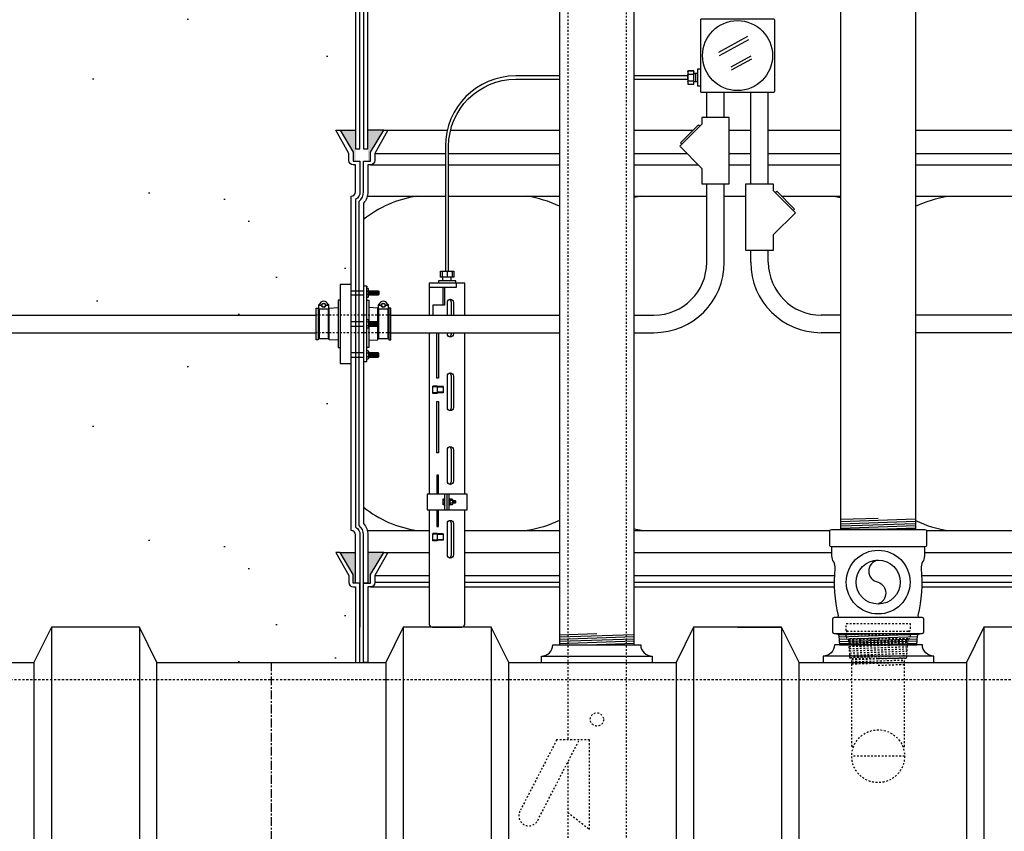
# Model space of a CAD drawing. Extents: x -169 to 7270, y -140 to 2984.
# Tile 591 of 656: x 6572 to 6628, y 906 to 952. Entities that reach past the tile are written whole.
import ezdxf

# ---------------------------------------------------------------- set-up
doc = ezdxf.new("R2010")
doc.units = 0
doc.header["$MEASUREMENT"] = 0
doc.header["$PDSIZE"] = 1
for name, pattern in [('CENTER1', [0.6625, 0.5, -0.075, 0.0125, -0.075]), ('HIDDEN3', [0.1875, 0.125, -0.0625]), ('HIDDEN5', [0.05, 0.025, -0.025])]:
    doc.linetypes.add(name, pattern=pattern)
doc.layers.get('DEFPOINTS').update_dxf_attribs({"linetype": 'CONTINUOUS'})
for name, color, linetype in [('BOOT-CONDUIT', 1, 'CONTINUOUS'), ('CENTERLINE', 3, 'CENTER1'), ('CONDUIT', 2, 'CONTINUOUS'), ('DIM', 3, 'CONTINUOUS'), ('EXTRACTOR', 3, 'CONTINUOUS'), ('FILL-TUBE', 1, 'CONTINUOUS'), ('FRP-COLLAR', 1, 'CONTINUOUS'), ('FRP-SUMP', 2, 'CONTINUOUS'), ('GALV-4-PIPE', 4, 'CONTINUOUS'), ('J-BOX', 2, 'CONTINUOUS'), ('OVERFILL', 1, 'CONTINUOUS'), ('PEAGRAVEL-HATCH', 3, 'CONTINUOUS'), ('PROBE', 2, 'CONTINUOUS'), ('TANK-BUNG-OPENING-4', 3, 'CONTINUOUS'), ('TANK-UST', 5, 'CONTINUOUS'), ('TANK-UST-RIB', 7, 'CONTINUOUS')]:
    doc.layers.add(name, color=color, linetype=linetype)
doc.styles.add('SIMPLEX', font='simplex')
doc.dimstyles.new('DIM64', dxfattribs={"dimscale": 64, "dimtxt": 0.09375, "dimasz": 0.09375, "dimexe": 0.0625, "dimexo": 0.0625, "dimgap": 0.046875, "dimtad": 1, "dimdec": 4, "dimzin": 3, "dimdsep": 46, "dimlunit": 4, "dimtxsty": 'SIMPLEX', "dimcen": 0, "dimclrd": 256, "dimclre": 256, "dimclrt": 256, "dimadec": 0, "dimazin": 0, "dimtfac": 1, "dimtdec": 4, "dimtmove": 0, "dimatfit": 3, "dimfxl": 1, "dimfrac": 2, "dimtolj": 1, "dimtzin": 0, "dimarcsym": 0})

# ---------------------------------------------------------------- blocks, each defined once
blk = doc.blocks.new('*D74')
at = {"layer": 'DEFPOINTS', "color": 0, "transparency": 16777216}
for p in [(7015.7, 978.296), (6391.694, 978.015), (6391.694, 700.523)]:
    blk.add_point(p, dxfattribs=at)
at = {"layer": 'DIM', "lineweight": -2, "transparency": 16777216}
for p, q in [((7015.7, 974.296), (7015.7, 696.523)), ((6391.694, 974.015), (6391.694, 696.523)), ((7009.7, 700.523), (6397.694, 700.523))]:
    blk.add_line(p, q, dxfattribs=at)
at = {"layer": 'DIM', "transparency": 16777216}
for points in [[(6397.694, 701.523), (6397.694, 699.523), (6391.694, 700.523)], [(7009.7, 701.523), (7009.7, 699.523), (7015.7, 700.523)]]:
    blk.add_solid(points, dxfattribs=at)
at = {"layer": 'DIM', "transparency": 16777216, "insert": (6703.697, 708.095), "char_height": 6, "attachment_point": 5, "style": 'SIMPLEX'}
blk.add_mtext('\\A1;52\'-0" (F.V. TANK SLAB)', dxfattribs=at)

msp = doc.modelspace()

# ---------------------------------------------------------------- hatches: boundary and pattern name
at = {"layer": 'FRP-SUMP'}
for points in [[(6591.23363, 945.77096), (6590.35018, 945.77096), (6591.10018, 944.52096), (6591.10018, 944.02096), (6591.23363, 944.02096)], [(6592.83363, 945.77096), (6591.93363, 945.77096), (6591.93363, 944.02096), (6592.08363, 944.02096), (6592.08363, 944.52096)], [(6591.23363, 921.77328), (6590.35018, 921.77328), (6591.10018, 920.52328), (6591.10018, 920.02328), (6591.23363, 920.02328)], [(6592.83363, 921.77328), (6591.93363, 921.77328), (6591.93363, 920.02328), (6592.08363, 920.02328), (6592.08363, 920.52328)]]:
    msp.add_hatch(color=256, dxfattribs=at).paths.add_polyline_path(points)
at = {"layer": 'PEAGRAVEL-HATCH'}
h = msp.add_hatch(dxfattribs=at)
h.set_pattern_fill('AR-SAND', color=256, scale=7.5, style=0)
h.set_pattern_definition([(37.5, (6570.444, 935.266), (-0.4725, 14.4512), [0, -11.4, 0, -12.75, 0, -12.1875]), (7.5, (6570.444, 935.266), (13.273, 21.166), [0, -6.15, 0, -10.275, 0, -3.9375]), (327.5, (6561.219, 935.266), (23.356, 0.0424), [0, -3.75, 0, -13.5, 0, -17.625]), (317.5, (6561.22, 935.266), (22.546, 6.583), [0, -1.875, 0, -8.85, 0, -10.125])])
h.paths.add_polyline_path([(6596.68728, 956.87655), (6596.68997, 964.50891), (6570.44428, 964.50891), (6570.44428, 935.26579), (6588.98799, 935.26579), (6588.98799, 935.66298), (6589.12411, 935.66298), (6589.12411, 935.83262, -0.41421356), (6589.15536, 935.86444), (6589.1746, 935.86444, 0.35187469), (6589.1891, 935.87609, 2.48870246), (6589.16818, 935.82484), (6589.18351, 935.82484, -0.89681203), (6589.65312, 935.87609, 0.3518816), (6589.66762, 935.86444), (6589.68628, 935.86444, -0.41421372), (6589.71811, 935.83319), (6589.71811, 935.66211), (6590.24113, 935.69869), (6590.24113, 936.11157), (6590.36488, 936.11157), (6590.36488, 937.00876), (6590.98363, 937.00876), (6590.98363, 942.02096, 0.41421356), (6591.23363, 942.27096), (6591.23363, 943.80737), (6591.10018, 943.80737, -0.41421356), (6590.85018, 944.05737), (6590.85018, 944.45572), (6590.11364, 945.77096), (6590.35018, 945.77096), (6591.23363, 945.77096), (6591.23363, 953.39639, -0.33671624), (6592.47752, 955.03406, -0.00822165)])
h = msp.add_hatch(dxfattribs=at)
h.set_pattern_fill('AR-SAND', color=256, scale=7.5, style=0)
h.set_pattern_definition([(37.5, (6570.444, 915.523), (-0.4725, 14.451), [0, -11.4, 0, -12.75, 0, -12.1875]), (7.5, (6570.444, 915.523), (13.273, 21.166), [0, -6.15, 0, -10.275, 0, -3.9375]), (327.5, (6561.219, 915.523), (23.356, 0.0424), [0, -3.75, 0, -13.5, 0, -17.625]), (317.5, (6561.22, 915.523), (22.546, 6.583), [0, -1.875, 0, -8.85, 0, -10.125])])
h.paths.add_polyline_path([(6590.98363, 932.52282), (6590.36488, 932.52282), (6590.36488, 933.42001), (6590.24113, 933.42001), (6590.24113, 933.8329), (6589.73049, 933.8686), (6589.73049, 933.93048), (6589.66861, 933.93048), (6589.66861, 933.91464), (6589.17361, 933.91464), (6589.11174, 933.93048), (6589.11174, 933.8686), (6588.98799, 933.8686), (6588.98799, 934.26579), (6570.44428, 934.26579), (6570.44428, 916.52404), (6570.69428, 916.52404, 0.41421356), (6571.34348, 915.87484), (6571.34348, 915.52328), (6572.94428, 915.52328), (6573.94428, 917.52328), (6578.94428, 917.52328), (6579.94428, 915.52328), (6591.23363, 915.52328), (6591.23363, 919.80969), (6591.10018, 919.80969, -0.41421356), (6590.85018, 920.05969), (6590.85018, 920.45804), (6590.11364, 921.77328), (6590.35018, 921.77328), (6591.23363, 921.77328), (6591.23363, 922.77328, 0.41421356), (6590.98363, 923.02328)])

# ---------------------------------------------------------------- linework, layer by layer
at = {"layer": 'BOOT-CONDUIT', "color": 7}
for p, q in [((6590.98363, 936.65122), (6591.68363, 936.65122)), ((6591.68363, 936.40372), (6590.98363, 936.40372)), ((6591.86658, 936.62686), (6591.97251, 936.62686)), ((6591.97251, 936.42787), (6591.86658, 936.42787)), ((6591.68363, 934.88944), (6590.98363, 934.88944)), ((6590.98363, 934.64194), (6591.68363, 934.64194)), ((6591.97251, 934.86529), (6591.86658, 934.86529)), ((6591.86658, 934.6663), (6591.97251, 934.6663)), ((6591.68363, 933.12786), (6590.98363, 933.12786)), ((6590.98363, 932.88036), (6591.68363, 932.88036)), ((6591.97251, 933.10371), (6591.86658, 933.10371)), ((6591.86658, 932.90472), (6591.97251, 932.90472))]:
    msp.add_line(p, q, dxfattribs=at)
at = {"layer": 'BOOT-CONDUIT', "color": 8}
for p, q in [((6592.02156, 936.40362), (6592.02156, 936.65112)), ((6592.08406, 936.40362), (6592.08406, 936.65112)), ((6592.14656, 936.40362), (6592.14656, 936.65112)), ((6592.20906, 936.40362), (6592.20906, 936.65112)), ((6592.27156, 936.40362), (6592.27156, 936.65112)), ((6592.33406, 936.40362), (6592.33406, 936.65112)), ((6592.39656, 936.40362), (6592.39656, 936.65112)), ((6592.45906, 936.40362), (6592.45906, 936.65112)), ((6592.52156, 936.40362), (6592.52156, 936.65112)), ((6592.02156, 934.88954), (6592.02156, 934.64204)), ((6592.08406, 934.88954), (6592.08406, 934.64204)), ((6592.14656, 934.88954), (6592.14656, 934.64204)), ((6592.20906, 934.88954), (6592.20906, 934.64204)), ((6592.27156, 934.88954), (6592.27156, 934.64204)), ((6592.33406, 934.88954), (6592.33406, 934.64204)), ((6592.39656, 934.88954), (6592.39656, 934.64204)), ((6592.45906, 934.88954), (6592.45906, 934.64204)), ((6592.52156, 934.88954), (6592.52156, 934.64204)), ((6592.02156, 933.12797), (6592.02156, 932.88047)), ((6592.08406, 933.12797), (6592.08406, 932.88047)), ((6592.14656, 933.12797), (6592.14656, 932.88047)), ((6592.20906, 933.12797), (6592.20906, 932.88047)), ((6592.27156, 933.12797), (6592.27156, 932.88047)), ((6592.33406, 933.12797), (6592.33406, 932.88047)), ((6592.39656, 933.12797), (6592.39656, 932.88047)), ((6592.45906, 933.12797), (6592.45906, 932.88047)), ((6592.52156, 933.12797), (6592.52156, 932.88047))]:
    msp.add_line(p, q, dxfattribs=at)
at = {"layer": 'BOOT-CONDUIT', "linetype": 'Continuous'}
for p, q in [((6590.36488, 936.11157), (6590.24113, 936.11157)), ((6590.24113, 936.11157), (6590.24113, 933.42001)), ((6589.11174, 935.6011), (6589.17361, 935.6011)), ((6589.66861, 935.6011), (6589.73049, 935.6011)), ((6592.56285, 935.6011), (6592.50097, 935.6011)), ((6593.11972, 935.6011), (6593.05785, 935.6011)), ((6589.17361, 933.93048), (6589.11174, 933.93048)), ((6589.73049, 933.93048), (6589.66861, 933.93048)), ((6590.24113, 933.42001), (6590.36488, 933.42001)), ((6592.50097, 933.93048), (6592.56285, 933.93048)), ((6593.05785, 933.93048), (6593.11972, 933.93048))]:
    msp.add_line(p, q, dxfattribs=at)
for points in [[(6590.98363, 932.52282), (6590.98363, 937.00876), (6590.36488, 937.00876), (6590.36488, 932.52282)], [(6588.98799, 933.8686), (6588.98799, 935.66298), (6589.11174, 935.66298), (6589.11174, 935.6011), (6589.11174, 933.93048), (6589.11174, 933.8686)], [(6593.11972, 933.8686), (6593.24347, 933.8686), (6593.24347, 935.66298), (6593.11972, 935.66298), (6593.11972, 935.6011), (6593.11972, 933.93048)]]:
    msp.add_lwpolyline(points, close=True, dxfattribs=at)
at = {"layer": 'BOOT-CONDUIT'}
msp.add_lwpolyline([(6591.86658, 936.90432), (6591.68363, 936.90432), (6591.68363, 932.62752), (6591.86658, 932.62752), (6591.86658, 936.90432), (6591.86658, 936.84888)], dxfattribs=at)
at = {"layer": 'BOOT-CONDUIT', "color": 7}
for points in [[(6591.86658, 936.27988), (6591.95337, 936.27988), (6591.97251, 936.31303), (6591.97251, 936.7417), (6591.95337, 936.77486), (6591.86658, 936.77486)], [(6591.97251, 936.65112), (6592.52157, 936.65112), (6592.5525, 936.62018), (6592.5525, 936.43456), (6592.54978, 936.43184), (6592.52157, 936.40362), (6591.97251, 936.40362)], [(6589.66861, 935.61694), (6589.66861, 933.91464), (6589.17361, 933.91464), (6589.17361, 935.61694)], [(6593.05785, 935.61694), (6593.05785, 933.91464), (6592.56285, 933.91464), (6592.56285, 935.61694)], [(6591.86658, 935.01328), (6591.95337, 935.01328), (6591.97251, 934.98013), (6591.97251, 934.55146), (6591.95337, 934.5183), (6591.86658, 934.5183)], [(6591.97251, 934.64204), (6592.52157, 934.64204), (6592.5525, 934.67298), (6592.5525, 934.8586), (6592.54978, 934.86132), (6592.52157, 934.88954), (6591.97251, 934.88954)], [(6591.86658, 933.25171), (6591.95337, 933.25171), (6591.97251, 933.21855), (6591.97251, 932.78988), (6591.95337, 932.75672), (6591.86658, 932.75672)], [(6591.97251, 932.88047), (6592.52157, 932.88047), (6592.5525, 932.9114), (6592.5525, 933.09703), (6592.54978, 933.09975), (6592.52157, 933.12797), (6591.97251, 933.12797)]]:
    msp.add_lwpolyline(points, dxfattribs=at)
for points in [[(6589.1891, 935.87609, -0.35187184), (6589.1746, 935.86444), (6589.15536, 935.86444, 0.41421356), (6589.12411, 935.83262), (6589.12411, 935.64819, 0.41421356), (6589.15594, 935.61694), (6589.68686, 935.61694, 0.41421341), (6589.71811, 935.64877), (6589.71811, 935.83319, 0.41421372), (6589.68628, 935.86444), (6589.66762, 935.86444, -0.35188198), (6589.65312, 935.87609)], [(6589.53991, 935.82484), (6589.65871, 935.82484, 1), (6589.18351, 935.82484), (6589.30231, 935.82484)], [(6592.57834, 935.87609, -0.35187184), (6592.56384, 935.86444), (6592.5446, 935.86444, 0.41421356), (6592.51335, 935.83262), (6592.51335, 935.64819, 0.41421356), (6592.54518, 935.61694), (6593.0761, 935.61694, 0.41421341), (6593.10735, 935.64877), (6593.10735, 935.83319, 0.41421372), (6593.07552, 935.86444), (6593.05686, 935.86444, -0.35188198), (6593.04236, 935.87609)], [(6592.92915, 935.82484), (6593.04795, 935.82484, 1), (6592.57275, 935.82484), (6592.69155, 935.82484)]]:
    msp.add_lwpolyline(points, format="xyb", dxfattribs=at)
at = {"layer": 'BOOT-CONDUIT', "linetype": 'Continuous'}
for points in [[(6590.24113, 933.8329), (6589.73049, 933.8686), (6589.73049, 935.6011), (6589.73049, 935.66298), (6590.24113, 935.69869)], [(6591.86658, 936.11157), (6591.99033, 936.11157), (6591.99033, 934.88954)], [(6592.50097, 934.88954), (6592.50097, 935.6011), (6592.50097, 935.66298), (6591.99033, 935.69869)], [(6591.99033, 934.64204), (6591.99033, 933.42001), (6591.86658, 933.42001)], [(6591.99033, 933.8329), (6592.50097, 933.8686), (6592.50097, 934.64204)]]:
    msp.add_lwpolyline(points, dxfattribs=at)
at = {"layer": 'BOOT-CONDUIT', "color": 7}
for centre in [(6589.42111, 935.82484), (6592.81035, 935.82484)]:
    msp.add_circle(centre, 0.1188, dxfattribs=at)
at = {"layer": 'BOOT-CONDUIT', "color": 8}
for centre in [(6589.42111, 935.82484), (6592.81035, 935.82484)]:
    msp.add_circle(centre, 0.10296, dxfattribs=at)
at = {"layer": 'CENTERLINE'}
msp.add_line((6586.44428, 915.52328), (6586.44428, 793.52328), dxfattribs=at)
at = {"layer": 'CONDUIT'}
for p, q in [((6611.19056, 946.4966), (6611.19056, 947.9235)), ((6612.19056, 946.4966), (6612.19056, 947.9235)), ((6613.69093, 942.7187), (6613.69093, 947.9235)), ((6614.69093, 942.7187), (6614.69093, 947.9235)), ((6611.19056, 938.26579), (6611.19056, 942.7187)), ((6612.19056, 938.26579), (6612.19056, 942.7187)), ((6570.44428, 935.26579), (6588.98799, 935.26579)), ((6593.24347, 935.26579), (6602.81575, 935.26579)), ((6607.06575, 935.26579), (6608.19056, 935.26579)), ((6618.80863, 935.26579), (6617.69093, 935.26579)), ((6632.63802, 935.26579), (6623.05863, 935.26579)), ((6570.44428, 934.26579), (6588.98799, 934.26579)), ((6593.24347, 934.26579), (6602.81575, 934.26579)), ((6607.06575, 934.26579), (6608.19056, 934.26579)), ((6618.80863, 934.26579), (6617.69093, 934.26579)), ((6632.63802, 934.26579), (6623.05863, 934.26579))]:
    msp.add_line(p, q, dxfattribs=at)
at = {"layer": 'CONDUIT', "linetype": 'Continuous'}
for p, q in [((6613.69093, 938.26579), (6613.69093, 938.94081)), ((6614.69093, 938.26579), (6614.69093, 938.94081))]:
    msp.add_line(p, q, dxfattribs=at)
at = {"layer": 'CONDUIT', "color": 8, "linetype": 'HIDDEN5'}
for p, q in [((6593.24347, 935.26579), (6588.98799, 935.26579)), ((6593.24347, 934.26579), (6588.98799, 934.26579))]:
    msp.add_line(p, q, dxfattribs=at)
at = {"layer": 'CONDUIT'}
for points in [[(6610.91276, 946.12185), (6609.65564, 944.86474), (6610.91276, 943.60762), (6610.91276, 942.7187), (6612.46836, 942.7187), (6612.46836, 946.4966), (6610.91276, 946.4966)], [(6614.96874, 942.34396), (6616.22585, 941.08684), (6614.96874, 939.82973), (6614.96874, 938.94081), (6613.41313, 938.94081), (6613.41313, 942.7187), (6614.96874, 942.7187)]]:
    msp.add_lwpolyline(points, close=True, dxfattribs=at)
for points in [[(6610.79491, 946.004), (6610.71634, 946.08257), (6609.69493, 945.06116), (6609.7735, 944.98259)], [(6615.08659, 942.22611), (6615.16516, 942.30468), (6616.18657, 941.28327), (6616.108, 941.2047)]]:
    msp.add_lwpolyline(points, dxfattribs=at)
for centre, radius, start, end in [((6608.19056, 938.26579), 3, 270, 0), ((6608.19056, 938.26579), 4, 270, 0), ((6617.69093, 938.26579), 4, 180, 270), ((6617.69093, 938.26579), 3, 180, 270)]:
    msp.add_arc(centre, radius, start, end, dxfattribs=at)
at = {"layer": 'EXTRACTOR', "color": 7}
for p, q in [((6620.93368, 917.14863), (6618.68588, 917.07292)), ((6623.19724, 917.0998), (6618.7026, 916.94841)), ((6623.16684, 916.97371), (6618.71282, 916.82368)), ((6623.15655, 916.84829), (6618.72305, 916.69896)), ((6623.14627, 916.72287), (6618.73328, 916.57423)), ((6623.13598, 916.59746), (6620.93368, 916.52328))]:
    msp.add_line(p, q, dxfattribs=at)
at = {"layer": 'EXTRACTOR', "color": 3}
for points in [[(6618.30863, 922.05613, 0.41421356), (6618.27863, 922.08613), (6618.27738, 922.08613, -0.41421356), (6618.18363, 922.17988), (6618.18363, 922.99238, -0.41421356), (6618.27738, 923.08613), (6623.58988, 923.08613, -0.41421356), (6623.68363, 922.99238), (6623.68363, 922.17988, -0.41421356), (6623.58988, 922.08613), (6618.27738, 922.08613)], [(6618.58988, 918.08613, 0.41421356), (6618.68363, 918.17988, -0.08604188), (6618.48786, 920.86315, 0.16067437), (6618.4059, 921.23002, -0.13542414), (6618.30863, 921.58256), (6618.30863, 922.05613)], [(6623.55863, 922.05613), (6623.55863, 921.58256, -0.13542414), (6623.46136, 921.23002, 0.16067437), (6623.3794, 920.86315, -0.08604188), (6623.18363, 918.17988, 0.41421356), (6623.27738, 918.08613)], [(6618.57096, 917.14863, -0.39044797), (6618.69554, 917.03385), (6618.73741, 916.52328), (6623.12985, 916.52328), (6623.17172, 917.03385, -0.39044797), (6623.2963, 917.14863)]]:
    msp.add_lwpolyline(points, format="xyb", dxfattribs=at)
at = {"layer": 'EXTRACTOR', "color": 1}
msp.add_lwpolyline([(6620.93363, 921.33613, 0.85423555), (6620.93363, 920.08613, -0.68858504), (6620.93363, 918.83613)], format="xyb", dxfattribs=at)
at = {"layer": 'EXTRACTOR', "color": 3}
msp.add_lwpolyline([(6618.3555, 917.24243), (6618.3555, 917.99233, -0.41421356), (6618.4493, 918.08613), (6623.418, 918.08613, -0.41421356), (6623.51175, 917.99238), (6623.51175, 917.24243, -0.41421356), (6623.41795, 917.14863), (6618.4493, 917.14863, -0.41421356)], format="xyb", close=True, dxfattribs=at)
for radius in [1.8125, 1.25]:
    msp.add_circle((6620.93363, 920.08613), radius, dxfattribs=at)
msp.add_arc((6623.58863, 922.05613), 0.03, 90, 180, dxfattribs=at)
at = {"layer": 'FILL-TUBE', "linetype": 'HIDDEN5'}
for p, q in [((6603.29063, 966.87536), (6603.29063, 911.11269)), ((6606.6051, 966.87536), (6606.6051, 805.27328)), ((6603.29063, 909.84633), (6603.29063, 805.27328))]:
    msp.add_line(p, q, dxfattribs=at)
msp.add_lwpolyline([(6603.29319, 906.99818), (6604.53678, 906.02404), (6604.53678, 911.11269), (6602.6609, 911.11269), (6600.57049, 907.06097, 1), (6601.58384, 906.53815), (6603.94399, 911.11269)], format="xyb", dxfattribs=at)
msp.add_circle((6604.94787, 912.27748), 0.37639, dxfattribs=at)
at = {"layer": 'FRP-COLLAR', "color": 7, "linetype": 'Continuous'}
for p, q in [((6593.07016, 921.77328), (6595.42287, 921.77328)), ((6597.44439, 921.77328), (6602.81575, 921.77328)), ((6607.06575, 921.77328), (6618.30863, 921.77328)), ((6623.55863, 921.77328), (6632.7971, 921.77328)), ((6592.33363, 920.45804), (6595.42287, 920.45804)), ((6595.42287, 920.05969), (6592.33363, 920.05969)), ((6597.44439, 920.45804), (6602.81575, 920.45804)), ((6602.81575, 920.05969), (6597.44439, 920.05969)), ((6607.06575, 920.45804), (6618.45822, 920.45804)), ((6618.44947, 920.05969), (6607.06575, 920.05969)), ((6623.40904, 920.45804), (6633.53363, 920.45804)), ((6633.53363, 920.05969), (6623.41778, 920.05969)), ((6592.08363, 919.80969), (6595.42287, 919.80969)), ((6597.44439, 919.80969), (6602.81575, 919.80969)), ((6607.06575, 919.80969), (6618.45428, 919.80969)), ((6623.41297, 919.80969), (6633.78363, 919.80969))]:
    msp.add_line(p, q, dxfattribs=at)
at = {"layer": 'FRP-COLLAR'}
for points in [[(6591.48363, 915.52328), (6591.48363, 920.02328), (6591.48363, 917.52328), (6591.48363, 920.02328), (6591.48363, 917.52328), (6591.48363, 920.02328), (6591.23363, 920.02328), (6591.10018, 920.02328), (6591.10018, 920.52328), (6590.35018, 921.77328), (6590.11364, 921.77328), (6590.85018, 920.45804), (6590.85018, 920.05969, 0.41421356), (6591.10018, 919.80969), (6591.23363, 919.80969), (6591.23363, 915.52328)], [(6591.68363, 915.52328), (6591.68363, 920.02328), (6591.93363, 920.02328), (6592.08363, 920.02328), (6592.08363, 920.52328), (6592.83363, 921.77328), (6593.07016, 921.77328), (6592.33363, 920.45804), (6592.33363, 920.05969, -0.41421356), (6592.08363, 919.80969), (6591.93363, 919.80969), (6591.93363, 915.52328)]]:
    msp.add_lwpolyline(points, format="xyb", close=True, dxfattribs=at)
at = {"layer": 'FRP-SUMP'}
for p, q in [((6590.35018, 945.77096), (6591.23363, 945.77096)), ((6592.83363, 945.77096), (6591.93363, 945.77096)), ((6590.35018, 921.77328), (6591.23363, 921.77328)), ((6592.83363, 921.77328), (6591.93363, 921.77328))]:
    msp.add_line(p, q, dxfattribs=at)
at = {"layer": 'FRP-SUMP', "color": 7, "linetype": 'Continuous'}
for p, q in [((6593.07016, 945.77096), (6596.43961, 945.77096)), ((6596.63241, 945.77096), (6602.81575, 945.77096)), ((6607.06575, 945.77096), (6610.40473, 945.77096)), ((6612.46836, 945.77096), (6613.69093, 945.77096)), ((6614.69093, 945.77096), (6618.80863, 945.77096)), ((6623.05863, 945.77096), (6632.81134, 945.77096)), ((6592.33363, 944.45572), (6596.33483, 944.45572)), ((6596.52233, 944.45572), (6602.81575, 944.45572)), ((6607.06575, 944.45572), (6610.06466, 944.45572)), ((6612.46836, 944.45572), (6613.69093, 944.45572)), ((6614.69093, 944.45572), (6618.80863, 944.45572)), ((6623.05863, 944.45572), (6633.54787, 944.45572)), ((6592.08363, 943.80737), (6596.33483, 943.80737)), ((6596.52233, 943.80737), (6602.81575, 943.80737)), ((6607.06575, 943.80737), (6610.71301, 943.80737)), ((6612.46836, 943.80737), (6613.69093, 943.80737)), ((6614.69093, 943.80737), (6618.80863, 943.80737)), ((6623.05863, 943.80737), (6633.79787, 943.80737))]:
    msp.add_line(p, q, dxfattribs=at)
at = {"layer": 'FRP-SUMP', "color": 7}
for p, q in [((6591.90014, 942.02096), (6596.33483, 942.02096)), ((6596.52233, 942.02096), (6602.81575, 942.02096)), ((6607.06575, 942.02096), (6611.19056, 942.02096)), ((6612.19056, 942.02096), (6613.41313, 942.02096)), ((6615.44888, 942.02096), (6618.80863, 942.02096)), ((6623.05863, 942.02096), (6633.98135, 942.02096)), ((6591.90014, 923.02328), (6595.42287, 923.02328)), ((6597.44439, 923.02328), (6602.81575, 923.02328)), ((6607.06575, 923.02328), (6618.18887, 923.02328)), ((6623.67839, 923.02328), (6633.98135, 923.02328))]:
    msp.add_line(p, q, dxfattribs=at)
at = {"layer": 'FRP-SUMP'}
for points in [[(6591.23363, 953.39639), (6591.23363, 944.7256), (6591.48363, 944.7256), (6591.48363, 953.39639, -0.29672907)], [(6591.68363, 953.39639), (6591.68363, 944.7256), (6591.93363, 944.7256), (6591.93363, 953.39639, -0.29672907)]]:
    msp.add_lwpolyline(points, format="xyb", dxfattribs=at)
for points in [[(6591.48363, 944.02096), (6591.48363, 942.27096, -0.26794919), (6591.23363, 941.83794), (6591.23363, 923.20629, -0.26794919), (6591.48363, 922.77328), (6591.48363, 920.02328), (6591.23363, 920.02328), (6591.23363, 922.77328, 0.41421356), (6590.98363, 923.02328), (6590.98363, 942.02096), (6590.98363, 942.02096, 0.41421356), (6591.23363, 942.27096), (6591.23363, 943.80737), (6591.10018, 943.80737, -0.41421356), (6590.85018, 944.05737), (6590.85018, 944.45572), (6590.11364, 945.77096), (6590.35018, 945.77096), (6591.10018, 944.52096), (6591.10018, 944.02096), (6591.23363, 944.02096), (6591.48363, 944.02096), (6591.48363, 944.02096), (6591.48363, 944.02096), (6591.48363, 944.02096)], [(6591.68363, 920.02328), (6591.68363, 922.77328, 0.22167085), (6591.43363, 923.30947), (6591.43363, 941.73477, 0.22167085), (6591.68363, 942.27096), (6591.68363, 944.02096), (6591.93363, 944.02096), (6592.08363, 944.02096), (6592.08363, 944.52096), (6592.83363, 945.77096), (6593.07016, 945.77096), (6592.33363, 944.45572), (6592.33363, 944.05737, -0.41421356), (6592.08363, 943.80737), (6591.93363, 943.80737), (6591.93363, 942.27096, -0.18776323), (6591.68363, 941.6287), (6591.68363, 923.41554, -0.18776323), (6591.93363, 922.77328), (6591.93363, 920.02328), (6591.68363, 920.02328)]]:
    msp.add_lwpolyline(points, format="xyb", close=True, dxfattribs=at)
at = {"layer": 'FRP-SUMP', "color": 7}
for points in [[(6602.81575, 941.4579, 0.07566232), (6600.98514, 942.02096)], [(6607.48514, 942.02096, 0.01675195), (6607.06575, 941.94427, 0.01675195)], [(6618.39635, 942.02096, -0.01646588), (6618.80863, 941.94581, -0.01646588)], [(6623.05863, 941.45447, -0.0759745), (6624.89635, 942.02096)], [(6602.81575, 923.58633, -0.07566232), (6600.98514, 923.02328)], [(6623.05863, 923.58977, 0.07597468), (6624.89635, 923.02328)], [(6607.48514, 923.02328, -0.01675195), (6607.06575, 923.09997, -0.01675195)]]:
    msp.add_lwpolyline(points, format="xyb", dxfattribs=at)
for centre, start, end in [((6595.65092, 935.72546), 98.442948, 128.561095), ((6595.65092, 929.31878), 231.438905, 261.557052)]:
    msp.add_arc(centre, 6.36447, start, end, dxfattribs=at)
at = {"layer": 'GALV-4-PIPE', "color": 7}
for p, q in [((6620.93363, 923.71145), (6618.80863, 923.63988)), ((6623.05863, 923.65796), (6618.80863, 923.51481)), ((6623.05863, 923.53289), (6618.80863, 923.38974)), ((6623.05863, 923.40782), (6618.80863, 923.26466)), ((6623.05863, 923.28275), (6618.80863, 923.13959)), ((6623.05863, 923.15768), (6620.93363, 923.0861)), ((6604.94075, 917.14863), (6602.81575, 917.07705)), ((6607.06575, 917.09514), (6602.81575, 916.95198)), ((6607.06575, 916.97007), (6602.81575, 916.82691)), ((6607.06575, 916.845), (6602.81575, 916.70184)), ((6607.06575, 916.71992), (6602.81575, 916.57677)), ((6607.06575, 916.59485), (6604.94075, 916.52328))]:
    msp.add_line(p, q, dxfattribs=at)
at = {"layer": 'GALV-4-PIPE'}
for points in [[(6602.81575, 957.71968), (6602.81575, 916.52331), (6607.06575, 916.52331), (6607.06575, 957.71968)], [(6623.05864, 957.71968), (6623.05863, 923.08613), (6618.80863, 923.08613), (6618.80864, 957.71968)]]:
    msp.add_lwpolyline(points, dxfattribs=at)
at = {"layer": 'J-BOX', "color": 7}
for p, q in [((6611.87658, 950.21077), (6613.52897, 951.11612)), ((6611.92215, 950.02941), (6613.57454, 950.93476)), ((6612.5775, 949.38212), (6613.71686, 950.00637)), ((6612.58879, 949.20075), (6613.74669, 949.83517))]:
    msp.add_line(p, q, dxfattribs=at)
at = {"layer": 'J-BOX'}
msp.add_lwpolyline([(6610.84637, 947.97906), (6610.84637, 952.05669, -0.41421356), (6610.90193, 952.11225), (6614.97956, 952.11225, -0.41421356), (6615.03512, 952.05669), (6615.03512, 947.97906, -0.41421356), (6614.97956, 947.9235), (6610.90193, 947.9235, -0.41421356)], format="xyb", close=True, dxfattribs=at)
msp.add_circle((6612.94075, 950.01787), 1.98948, dxfattribs=at)
at = {"layer": 'OVERFILL', "color": 1, "linetype": 'HIDDEN5'}
for p, q in [((6619.15238, 917.29773), (6622.71488, 917.29773)), ((6622.43363, 910.18718), (6619.43363, 910.18718))]:
    msp.add_line(p, q, dxfattribs=at)
at = {"layer": 'OVERFILL', "color": 8, "linetype": 'HIDDEN5'}
for p, q in [((6619.26129, 916.67882), (6622.61548, 916.7918)), ((6619.26248, 916.80339), (6620.94998, 916.86023)), ((6619.27167, 916.5541), (6622.60503, 916.66638)), ((6619.28206, 916.42938), (6622.59459, 916.54096)), ((6619.29245, 916.30466), (6622.58414, 916.41554)), ((6619.30284, 916.17994), (6622.5737, 916.29011)), ((6619.31322, 916.05522), (6622.56325, 916.16469)), ((6619.32361, 915.9305), (6622.5528, 916.03927)), ((6619.334, 915.80578), (6622.54236, 915.91385)), ((6619.43368, 915.68406), (6620.93368, 915.73459)), ((6619.43368, 915.55899), (6622.43368, 915.66004)), ((6619.43368, 915.43392), (6622.43368, 915.53497)), ((6620.93368, 915.73459), (6622.53191, 915.78842)), ((6620.93368, 915.35938), (6622.43368, 915.4099))]:
    msp.add_line(p, q, dxfattribs=at)
at = {"layer": 'OVERFILL', "color": 1, "linetype": 'HIDDEN5'}
msp.add_lwpolyline([(6619.15238, 917.29773, -0.41421356), (6619.12113, 917.32898), (6619.12113, 917.73459), (6622.74613, 917.73459), (6622.74613, 917.32898, -0.41421356), (6622.71488, 917.29773)], format="xyb", dxfattribs=at)
msp.add_lwpolyline([(6619.24613, 916.86023, -0.41421356), (6619.12113, 916.98523), (6619.12113, 917.07898, -0.41421356), (6619.15238, 917.11023), (6622.71488, 917.11023, -0.41421356), (6622.74613, 917.07898), (6622.74613, 916.98523, -0.41421356), (6622.62113, 916.86023)], format="xyb", close=True, dxfattribs=at)
for points in [[(6622.62113, 916.86023), (6622.52738, 915.73459), (6619.33988, 915.73459), (6619.24613, 916.86023)], [(6619.53708, 910.73458), (6619.43363, 910.73458), (6619.43363, 915.73459)], [(6622.33018, 910.73458), (6622.43363, 910.73458), (6622.43363, 915.73459)]]:
    msp.add_lwpolyline(points, dxfattribs=at)
msp.add_circle((6620.93363, 910.18718), 1.5, dxfattribs=at)
for centre, start, end in [((6619.21488, 917.20398), 90, 270), ((6622.65238, 917.20398), 270, 90)]:
    msp.add_arc(centre, 0.09375, start, end, dxfattribs=at)
at = {"layer": 'PROBE'}
for p, q in [((6610.67761, 949.00706), (6610.4664, 949.00706)), ((6610.67761, 948.51822), (6610.4664, 948.51822)), ((6596.18416, 937.20697), (6596.18416, 937.41819)), ((6596.67301, 937.20697), (6596.67301, 937.41819)), ((6596.19852, 936.82814), (6596.19852, 935.8294)), ((6596.30918, 924.19969), (6596.30918, 925.0886)), ((6596.43363, 924.19969), (6596.43363, 925.0886)), ((6596.55808, 924.19969), (6596.55808, 925.0886))]:
    msp.add_line(p, q, dxfattribs=at)
at = {"layer": 'PROBE', "color": 7}
for p, q in [((6610.572, 948.51822), (6610.572, 949.00706)), ((6596.15879, 937.76838), (6596.15879, 937.41819)), ((6596.43731, 937.76838), (6596.43731, 937.41819)), ((6596.71584, 937.76838), (6596.71584, 937.41819)), ((6596.68066, 935.26579), (6596.68066, 935.9895)), ((6596.68066, 934.19816), (6596.68066, 934.26579)), ((6596.68066, 930.00858), (6596.68066, 931.79993)), ((6595.61786, 930.80709), (6595.61786, 931.22879)), ((6595.86578, 931.22879), (6595.61786, 931.22879)), ((6595.86578, 931.1941), (6595.61786, 931.1941)), ((6595.86578, 931.22879), (6595.86578, 930.80709)), ((6596.21839, 931.2019), (6595.86578, 931.2019)), ((6596.21839, 931.17273), (6595.86578, 931.17273)), ((6596.21839, 931.2019), (6596.21839, 930.84732)), ((6595.86578, 930.84178), (6595.61786, 930.84178)), ((6595.86578, 930.80709), (6595.61786, 930.80709)), ((6596.21839, 930.87649), (6595.86578, 930.87649)), ((6596.21839, 930.84732), (6595.86578, 930.84732)), ((6596.68066, 925.819), (6596.68066, 927.61035)), ((6596.20737, 924.72414), (6596.30918, 924.72414)), ((6596.30918, 924.57869), (6596.20737, 924.57869)), ((6596.71528, 924.71687), (6596.58586, 924.71687)), ((6596.71528, 924.57142), (6596.58586, 924.57142)), ((6596.74014, 924.76413), (6596.74014, 924.52415)), ((6596.74586, 924.57142), (6596.78949, 924.71687)), ((6596.78949, 924.57142), (6596.83313, 924.71687)), ((6596.83313, 924.57142), (6596.87676, 924.71687)), ((6596.87676, 924.57142), (6596.8913, 924.6199)), ((6596.8913, 924.71687), (6596.8913, 924.57142)), ((6596.68066, 921.62943), (6596.68066, 923.42077)), ((6595.61786, 922.42793), (6595.61786, 922.84964)), ((6595.86578, 922.84964), (6595.61786, 922.84964)), ((6595.86578, 922.81495), (6595.61786, 922.81495)), ((6595.86578, 922.84964), (6595.86578, 922.42793)), ((6596.21839, 922.82274), (6595.86578, 922.82274)), ((6596.21839, 922.79357), (6595.86578, 922.79357)), ((6596.21839, 922.82274), (6596.21839, 922.46817)), ((6595.86578, 922.46263), (6595.61786, 922.46263)), ((6595.86578, 922.42793), (6595.61786, 922.42793)), ((6596.21839, 922.49734), (6595.86578, 922.49734)), ((6596.21839, 922.46817), (6595.86578, 922.46817))]:
    msp.add_line(p, q, dxfattribs=at)
for points in [[(6610.11621, 949.11665, -0.41421356), (6610.14746, 949.1479), (6610.43515, 949.1479, -0.41421356), (6610.4664, 949.11665)], [(6610.11621, 948.98904, 0.41421356), (6610.14746, 948.95779), (6610.43515, 948.95779, 0.41421356), (6610.4664, 948.98904)], [(6610.11621, 948.92654, -0.41421356), (6610.14746, 948.95779), (6610.43515, 948.95779, -0.41421356), (6610.4664, 948.92654)], [(6610.11621, 948.60883, 0.41421356), (6610.14746, 948.57758), (6610.43515, 948.57758, 0.41421356), (6610.4664, 948.60883)], [(6610.11621, 948.54633, -0.41421356), (6610.14746, 948.57758), (6610.43515, 948.57758, -0.41421356), (6610.4664, 948.54633)], [(6610.11621, 948.41872, 0.41421356), (6610.14746, 948.38747), (6610.43515, 948.38747, 0.41421356), (6610.4664, 948.41872)], [(6596.44818, 935.26579), (6596.44818, 935.9895, -1), (6596.79837, 935.9895), (6596.79837, 935.26579)], [(6596.79837, 934.26579), (6596.79837, 934.19816, -1), (6596.44818, 934.19816), (6596.44818, 934.26579)], [(6596.79837, 934.26579), (6596.79837, 934.19816, -1), (6596.44818, 934.19816), (6596.44818, 934.26579)], [(6596.56442, 934.03325, 0.31702163), (6596.68066, 934.19816), (6596.68066, 934.26579)], [(6596.79837, 930.60447), (6596.79837, 930.00858, -1), (6596.44818, 930.00858), (6596.44818, 930.60997)], [(6596.56442, 929.84367, 0.31702163), (6596.68066, 930.00858), (6596.68066, 930.59898)], [(6596.58586, 924.8114), (6596.71528, 924.8114, -0.52604367), (6596.71528, 924.71687, -0.34192839), (6596.71528, 924.57142, -0.52604367), (6596.71528, 924.47689), (6596.58586, 924.47689)]]:
    msp.add_lwpolyline(points, format="xyb", dxfattribs=at)
at = {"layer": 'PROBE'}
for points in [[(6610.11621, 949.1479), (6610.11621, 948.38747), (6610.4664, 948.38747), (6610.4664, 949.1479)], [(6596.0571, 937.76838), (6596.81753, 937.76838), (6596.81753, 937.41819), (6596.0571, 937.41819)], [(6597.56905, 925.0886), (6595.2982, 925.0886), (6595.2982, 924.19969), (6597.56905, 924.19969)]]:
    msp.add_lwpolyline(points, close=True, dxfattribs=at)
for points in [[(6610.83512, 948.27589), (6610.67761, 948.27589), (6610.67761, 949.25948), (6610.83926, 949.25948)], [(6607.06575, 948.67394), (6610.11621, 948.67394), (6610.11621, 948.86144), (6607.06575, 948.86144)], [(6597.44439, 937.07943), (6597.44439, 937.07943), (6595.42287, 937.07943), (6595.42287, 937.07943)], [(6595.42287, 937.07943), (6595.42287, 935.26579)], [(6596.95173, 937.06623), (6596.95173, 936.82814), (6595.42287, 936.82814)], [(6596.27774, 936.82814), (6596.27774, 935.8294), (6595.61757, 935.8294), (6595.61757, 935.26579)], [(6596.92542, 937.07943), (6596.92542, 937.20697), (6595.94184, 937.20697), (6595.94184, 937.07943)], [(6597.44439, 935.26579), (6597.44439, 937.07943)], [(6595.42287, 934.26579), (6595.42287, 925.0886)], [(6597.44439, 925.0886), (6597.44439, 934.26579)]]:
    msp.add_lwpolyline(points, dxfattribs=at)
for points in [[(6602.81575, 948.86144), (6600.33483, 948.86144, 0.41421356), (6596.33483, 944.86144), (6596.33483, 937.76838), (6596.52233, 937.76838), (6596.52233, 944.86144, -0.41421356), (6600.33483, 948.67394), (6602.81575, 948.67394)], [(6595.42287, 924.19969), (6595.42287, 917.70106, 0.41421356), (6595.60065, 917.52328), (6597.2666, 917.52328, 0.41421356), (6597.44439, 917.70106), (6597.44439, 924.19969)]]:
    msp.add_lwpolyline(points, format="xyb", dxfattribs=at)
at = {"layer": 'PROBE', "color": 7}
for points in [[(6595.93877, 934.26579), (6595.93877, 931.68453), (6595.8599, 931.68453), (6595.8599, 934.26579)], [(6595.93877, 925.0886), (6595.93877, 926.16178), (6595.8599, 926.16178), (6595.8599, 925.0886)], [(6596.30918, 924.47689), (6596.20737, 924.47689), (6596.20737, 924.8114), (6596.30918, 924.8114)], [(6596.74014, 924.71687), (6596.8913, 924.71687), (6596.90971, 924.69846), (6596.90971, 924.58983), (6596.8913, 924.57142), (6596.74014, 924.57142)], [(6595.8599, 924.19969), (6595.8599, 923.25486), (6595.93877, 923.25486), (6595.93877, 924.19969)]]:
    msp.add_lwpolyline(points, dxfattribs=at)
for points in [[(6596.44818, 930.00858), (6596.44818, 931.79993, -1), (6596.79837, 931.79993), (6596.79837, 930.00858, -1)], [(6596.44818, 925.819), (6596.44818, 927.61035, -1), (6596.79837, 927.61035), (6596.79837, 925.819, -1)], [(6596.55808, 924.8114, -1), (6596.58586, 924.8114), (6596.58586, 924.47689, -1), (6596.55808, 924.47689)], [(6596.44818, 921.62943), (6596.44818, 923.42077, -1), (6596.79837, 923.42077), (6596.79837, 921.62943, -1)]]:
    msp.add_lwpolyline(points, format="xyb", close=True, dxfattribs=at)
msp.add_lwpolyline([(6595.8599, 930.35135), (6595.93877, 930.35135), (6595.93877, 927.44443), (6595.8599, 927.44443), (6595.8599, 930.35135)], close=True, dxfattribs=at)
at = {"layer": 'PROBE', "linetype": 'Continuous'}
msp.add_arc((6610.43515, 949.11665), 0.03125, 360, 90, dxfattribs=at)
at = {"layer": 'PROBE', "color": 7}
for centre, start, end in [((6596.50557, 935.9895), 0, 70.358966), ((6596.50557, 931.79993), 0, 70.358966), ((6596.50557, 927.61035), 0, 70.358966), ((6596.50557, 925.819), 289.641034, 0), ((6596.50557, 923.42077), 0, 70.358966), ((6596.50557, 921.62943), 289.641034, 0)]:
    msp.add_arc(centre, 0.1751, start, end, dxfattribs=at)
at = {"layer": 'TANK-BUNG-OPENING-4', "linetype": 'Continuous'}
for p, q in [((6601.79155, 915.87408), (6608.08995, 915.87408)), ((6624.097, 915.87408), (6617.7986, 915.87408))]:
    msp.add_line(p, q, dxfattribs=at)
for points in [[(6601.79155, 915.52328), (6601.79155, 915.87408, 0.41421356), (6602.44075, 916.52328), (6607.44075, 916.52328, 0.41421356), (6608.08995, 915.87408), (6608.08995, 915.52328)], [(6624.097, 915.52328), (6624.097, 915.87408, -0.41421356), (6623.4478, 916.52328), (6618.4478, 916.52328, -0.41421356), (6617.7986, 915.87408), (6617.7986, 915.52328)]]:
    msp.add_lwpolyline(points, format="xyb", dxfattribs=at)
at = {"layer": 'TANK-UST'}
for p, q in [((6563.44428, 915.52328), (6572.94428, 915.52328)), ((6579.94428, 915.52328), (6592.94428, 915.52328)), ((6599.94428, 915.52328), (6609.44428, 915.52328)), ((6616.44428, 915.52328), (6625.94428, 915.52328))]:
    msp.add_line(p, q, dxfattribs=at)
at = {"layer": 'TANK-UST', "color": 2, "linetype": 'HIDDEN3'}
msp.add_lwpolyline([(6684.71383, 914.52328), (6585.69448, 914.52328), (6490.44428, 914.52328), (6485.93173, 914.52328, 0.9539575), (6485.93173, 794.52328), (6490.44428, 794.52328), (6514.44428, 794.52328)], format="xyb", dxfattribs=at)
at = {"layer": 'TANK-UST-RIB', "color": 7}
for p, q in [((6573.94428, 917.52328), (6573.94428, 791.52328)), ((6578.94428, 917.52328), (6578.94428, 791.52328)), ((6593.94428, 917.52328), (6593.94428, 791.52328)), ((6598.94428, 917.52328), (6598.94428, 791.52328)), ((6610.44428, 917.52328), (6610.44428, 791.52328)), ((6615.44428, 917.52328), (6615.44428, 791.52328)), ((6626.94428, 917.52328), (6626.94428, 791.52328))]:
    msp.add_line(p, q, dxfattribs=at)
at = {"layer": 'TANK-UST-RIB'}
msp.add_line((6612.94428, 917.52328), (6615.44428, 917.52328), dxfattribs=at)
at = {"layer": 'TANK-UST-RIB', "color": 5}
for points in [[(6573.94428, 791.52328), (6578.94428, 791.52328), (6579.94428, 793.52328), (6579.94428, 915.52328), (6578.94428, 917.52328), (6573.94428, 917.52328), (6572.94428, 915.52328), (6572.94428, 793.52328)], [(6593.94428, 791.52328), (6598.94428, 791.52328), (6599.94428, 793.52328), (6599.94428, 915.52328), (6598.94428, 917.52328), (6593.94428, 917.52328), (6592.94428, 915.52328), (6592.94428, 793.52328)], [(6610.44428, 791.52328), (6615.44428, 791.52328), (6616.44428, 793.52328), (6616.44428, 915.52328), (6615.44428, 917.52328), (6610.44428, 917.52328), (6609.44428, 915.52328), (6609.44428, 793.52328)], [(6626.94428, 791.52328), (6631.94428, 791.52328), (6632.94428, 793.52328), (6632.94428, 915.52328), (6631.94428, 917.52328), (6626.94428, 917.52328), (6625.94428, 915.52328), (6625.94428, 793.52328)]]:
    msp.add_lwpolyline(points, close=True, dxfattribs=at)

# ---------------------------------------------------------------- dimensions: what is measured, and where the dimension line sits
at = {"layer": 'DIM'}
dim = msp.add_linear_dim(base=(6391.69428, 700.52328), p1=(7015.70045, 978.29596), p2=(6391.69428, 978.01471), angle=180, text='<> (F.V. TANK SLAB)', dimstyle='DIM64', dxfattribs=at)
dim.commit()
dim.dimension.update_dxf_attribs({"geometry": '*D74', "text_midpoint": (6703.69736, 708.09471)})

doc.saveas('drawing.dxf')
